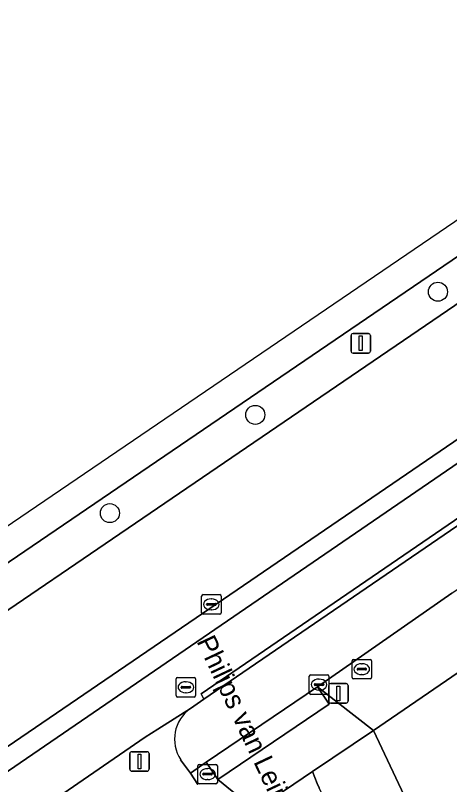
# Model space of a CAD drawing. Extents: x 158086 to 159499, y 382904 to 383981.
# Drawn here: x 158436.95 to 158459.23, y 383517.86 to 383557.35 of the extents above; entities that cross this region are included whole.
import ezdxf

# ---------------------------------------------------------------- set-up
doc = ezdxf.new("R2010")
doc.units = 0
for name, color, linetype in [('IMGEO_Berm_groen', 7, 'Continuous'), ('IMGEO_Boom', 7, 'Continuous'), ('IMGEO_Erf', 7, 'Continuous'), ('IMGEO_Fietspad_gesloten', 7, 'Continuous'), ('IMGEO_Groenvoorziening', 7, 'Continuous'), ('IMGEO_Haag', 7, 'Continuous'), ('IMGEO_Kolk', 7, 'Continuous'), ('IMGEO_Lichtmast', 7, 'Continuous'), ('IMGEO_Openbare_ruimte_label', 7, 'Continuous'), ('IMGEO_OVBaan_gesloten', 7, 'Continuous'), ('IMGEO_Rijbaan_lokaal_open', 7, 'Continuous'), ('IMGEO_Rijbaan_regionaal_gesloten', 7, 'Continuous'), ('IMGEO_Rioolput', 7, 'Continuous'), ('IMGEO_Verkeersbordpaal', 7, 'Continuous'), ('IMGEO_Verkeerseiland_open', 7, 'Continuous'), ('IMGEO_Voetpad_open', 7, 'Continuous')]:
    doc.layers.add(name, color=color, linetype=linetype)

msp = doc.modelspace()

# ---------------------------------------------------------------- linework, layer by layer
at = {"layer": 'IMGEO_Berm_groen'}
for points in [[(158661.52, 383682.534), (158548.056, 383605.231), (158537.837, 383598.268), (158500, 383572.487), (158425.464, 383521.701), (158412.679, 383512.917), (158399.643, 383503.685), (158401.599, 383501.25), (158412.794, 383510.243), (158418.409, 383514.401), (158426.656, 383520.079), (158500, 383570.082), (158538.968, 383596.649), (158549.805, 383604.037), (158646.334, 383669.776)], [(158445.933, 383521.775), (158444.263, 383520.715), (158443.607, 383520.298), (158436.47, 383515.388), (158427.887, 383509.53), (158424.552, 383506.994), (158420.474, 383503.76), (158415.949, 383500), (158407.038, 383492.595), (158406.477, 383492.138)], [(158446.318, 383517.861), (158445.935, 383518.444), (158445.43, 383519.13)]]:
    msp.add_lwpolyline(points, dxfattribs=at)
msp.add_arc((158447.054, 383520.192), 1.94, 125.2935, 213.1718, dxfattribs=at)
at = {"layer": 'IMGEO_Boom'}
for centre in [(158458.632, 383543.159), (158449.261, 383536.84), (158441.799, 383531.797)]:
    msp.add_circle(centre, 0.489, dxfattribs=at)
at = {"layer": 'IMGEO_Erf'}
msp.add_lwpolyline([(158487.673, 383514.502), (158486.641, 383516.498), (158490.955, 383518.727), (158488.472, 383523.495), (158484.459, 383521.405), (158483.509, 383523.23), (158481.67, 383526.761), (158486.043, 383529.039), (158484.279, 383532.426), (158480.524, 383537.906), (158455.321, 383520.637), (158465.054, 383500), (158466.286, 383497.387)], dxfattribs=at)
at = {"layer": 'IMGEO_Fietspad_gesloten'}
for points in [[(158406.477, 383492.138), (158407.038, 383492.595), (158415.949, 383500), (158420.474, 383503.76), (158424.552, 383506.994), (158427.887, 383509.53), (158436.47, 383515.388), (158443.607, 383520.298), (158444.263, 383520.715), (158445.933, 383521.775), (158446.621, 383522.245), (158446.476, 383522.514), (158500, 383559.162), (158541.26, 383587.412), (158544.075, 383589.339), (158618.844, 383640.502), (158640.443, 383655.157), (158646.899, 383659.567), (158648.236, 383660.378)], [(158643.219, 383659.898), (158616.779, 383641.989), (158544.359, 383592.419), (158542.712, 383591.29), (158500, 383562.025), (158434.999, 383517.487), (158427.133, 383512.095)]]:
    msp.add_lwpolyline(points, dxfattribs=at)
at = {"layer": 'IMGEO_Groenvoorziening'}
for points in [[(158427.133, 383512.095), (158434.999, 383517.487), (158500, 383562.025), (158542.712, 383591.29), (158544.359, 383592.419), (158616.779, 383641.989), (158643.219, 383659.898)], [(158609.643, 383637.826), (158596.373, 383628.777), (158581.924, 383618.931), (158567.48, 383609.075), (158549.745, 383596.961), (158545.402, 383594.03), (158542.284, 383591.903), (158520.007, 383576.707), (158505.553, 383566.876), (158500, 383563.101), (158493.571, 383558.73), (158476.685, 383547.207), (158462.204, 383537.344), (158446.926, 383526.907), (158434.349, 383518.331)]]:
    msp.add_lwpolyline(points, dxfattribs=at)
at = {"layer": 'IMGEO_Haag'}
for points in [[(158427.133, 383512.095), (158434.999, 383517.487), (158500, 383562.025), (158542.712, 383591.29), (158544.359, 383592.419), (158616.779, 383641.989), (158643.219, 383659.898)], [(158609.643, 383637.826), (158596.373, 383628.777), (158581.924, 383618.931), (158567.48, 383609.075), (158549.745, 383596.961), (158545.402, 383594.03), (158542.284, 383591.903), (158520.007, 383576.707), (158505.553, 383566.876), (158500, 383563.101), (158493.571, 383558.73), (158476.685, 383547.207), (158462.204, 383537.344), (158446.926, 383526.907), (158434.349, 383518.331)]]:
    msp.add_lwpolyline(points, dxfattribs=at)
at = {"layer": 'IMGEO_Kolk'}
for p, q in [((158446.505, 383526.686), (158446.505, 383527.538)), ((158446.58, 383527.612), (158447.432, 383527.612)), ((158446.993, 383527.392), (158447.018, 383527.392)), ((158447.506, 383527.538), (158447.506, 383526.686)), ((158446.764, 383527.106), (158446.764, 383527.118)), ((158447.202, 383527.069), (158446.804, 383527.069)), ((158446.807, 383527.155), (158447.205, 383527.155)), ((158447.248, 383527.118), (158447.248, 383527.106)), ((158447.432, 383526.612), (158446.58, 383526.612)), ((158447.016, 383526.832), (158446.991, 383526.832)), ((158452.031, 383522.569), (158452.031, 383523.421)), ((158452.106, 383523.495), (158452.958, 383523.495)), ((158453.032, 383523.421), (158453.032, 383522.569)), ((158452.29, 383522.989), (158452.29, 383523.001)), ((158452.728, 383522.952), (158452.33, 383522.952)), ((158452.333, 383523.038), (158452.731, 383523.038)), ((158452.519, 383523.275), (158452.544, 383523.275)), ((158452.774, 383523.001), (158452.774, 383522.989)), ((158452.542, 383522.715), (158452.517, 383522.715)), ((158452.958, 383522.495), (158452.106, 383522.495))]:
    msp.add_line(p, q, dxfattribs=at)
for points in [[(158446.505, 383526.686), (158446.505, 383527.538)], [(158446.58, 383527.612), (158447.432, 383527.612)], [(158447.506, 383527.538), (158447.506, 383526.686)], [(158447.432, 383526.612), (158446.58, 383526.612)], [(158452.031, 383522.569), (158452.031, 383523.421)], [(158452.106, 383523.495), (158452.958, 383523.495)], [(158453.032, 383523.421), (158453.032, 383522.569)], [(158452.958, 383522.495), (158452.106, 383522.495)]]:
    msp.add_lwpolyline(points, dxfattribs=at)
for centre, radius, start, end in [((158446.582, 383527.536), 0.0765, 91.552, 178.448), ((158446.582, 383527.536), 0.0765, 91.552, 178.448), ((158447.43, 383527.536), 0.0765, 1.552, 88.448), ((158447.43, 383527.536), 0.0765, 1.552, 88.448), ((158446.804, 383527.115), 0.0403, 85.8775, 175.7526), ((158446.801, 383527.105), 0.0366, 178.938, 274.7102), ((158447.205, 383527.112), 0.043, 264.8664, 352.4533), ((158447.209, 383527.117), 0.0386, 1.7309, 96.639), ((158446.582, 383526.688), 0.0765, 181.552, 268.448), ((158446.582, 383526.688), 0.0765, 181.552, 268.448), ((158447.43, 383526.688), 0.0765, 271.552, 358.448), ((158447.43, 383526.688), 0.0765, 271.552, 358.448), ((158452.108, 383523.419), 0.0765, 91.552, 178.448), ((158452.108, 383523.419), 0.0765, 91.552, 178.448), ((158452.956, 383523.419), 0.0765, 1.552, 88.448), ((158452.956, 383523.419), 0.0765, 1.552, 88.448), ((158452.33, 383522.998), 0.0403, 85.8775, 175.7526), ((158452.327, 383522.988), 0.0366, 178.938, 274.7102), ((158452.731, 383522.995), 0.043, 264.8664, 352.4533), ((158452.735, 383523), 0.0386, 1.7309, 96.639), ((158452.108, 383522.571), 0.0765, 181.552, 268.448), ((158452.108, 383522.571), 0.0765, 181.552, 268.448), ((158452.956, 383522.571), 0.0765, 271.552, 358.448), ((158452.956, 383522.571), 0.0765, 271.552, 358.448)]:
    msp.add_arc(centre, radius, start, end, dxfattribs=at)
for centre, major_axis, ratio, start_param, end_param in [((158446.992, 383527.112), (-0.387, 0.002), 0.722429, 4.712389, 7.853982), ((158447.017, 383527.112), (-0.39, 0.002), 0.717154, 1.570796, 4.712389), ((158452.518, 383522.995), (-0.387, 0.002), 0.722429, 4.712389, 7.853982), ((158452.543, 383522.995), (-0.39, 0.002), 0.717154, 1.570796, 4.712389)]:
    msp.add_ellipse(centre, major_axis=major_axis, ratio=ratio, start_param=start_param, end_param=end_param, dxfattribs=at)
at = {"layer": 'IMGEO_Lichtmast'}
for p, q in [((158454.174, 383540.115), (158454.174, 383540.915)), ((158454.174, 383540.915), (158454.174, 383540.115)), ((158454.274, 383541.015), (158455.064, 383541.015)), ((158455.064, 383541.015), (158454.274, 383541.015)), ((158455.164, 383540.915), (158455.164, 383540.115)), ((158455.164, 383540.115), (158455.164, 383540.915)), ((158455.064, 383540.015), (158454.274, 383540.015)), ((158454.274, 383540.015), (158455.064, 383540.015)), ((158453.027, 383522.143), (158453.027, 383522.943)), ((158453.027, 383522.943), (158453.027, 383522.143)), ((158453.127, 383523.043), (158453.917, 383523.043)), ((158453.917, 383523.043), (158453.127, 383523.043)), ((158454.017, 383522.943), (158454.017, 383522.143)), ((158454.017, 383522.143), (158454.017, 383522.943)), ((158453.917, 383522.043), (158453.127, 383522.043)), ((158453.127, 383522.043), (158453.917, 383522.043))]:
    msp.add_line(p, q, dxfattribs=at)
for points in [[(158454.594, 383540.89), (158454.744, 383540.89), (158454.744, 383540.14), (158454.594, 383540.14), (158454.594, 383540.89)], [(158453.447, 383522.918), (158453.597, 383522.918), (158453.597, 383522.168), (158453.447, 383522.168), (158453.447, 383522.918)]]:
    msp.add_lwpolyline(points, dxfattribs=at)
for centre, start, end in [((158454.274, 383540.915), 90, 180), ((158454.274, 383540.915), 90, 180), ((158455.064, 383540.915), 0, 90), ((158455.064, 383540.915), 360, 90), ((158454.274, 383540.115), 180, 270), ((158454.274, 383540.115), 180, 270), ((158455.064, 383540.115), 270, 0), ((158455.064, 383540.115), 270, 0), ((158453.127, 383522.943), 90, 180), ((158453.127, 383522.943), 90, 180), ((158453.917, 383522.943), 0, 90), ((158453.917, 383522.943), 360, 90), ((158453.127, 383522.143), 180, 270), ((158453.127, 383522.143), 180, 270), ((158453.917, 383522.143), 270, 0), ((158453.917, 383522.143), 270, 0)]:
    msp.add_arc(centre, 0.1, start, end, dxfattribs=at)
at = {"layer": 'IMGEO_OVBaan_gesloten'}
msp.add_lwpolyline([(158637.817, 383668.138), (158540.809, 383602.111), (158416.544, 383517.531), (158365.354, 383481.561), (158366.291, 383480.217), (158366.7, 383480.506), (158367.706, 383481.204), (158382.012, 383491.237), (158388.342, 383495.7), (158394.487, 383500), (158394.668, 383500.127), (158398.126, 383502.611), (158399.643, 383503.685), (158412.679, 383512.917), (158425.464, 383521.701), (158500, 383572.487), (158537.837, 383598.268), (158548.056, 383605.231), (158661.52, 383682.534)], dxfattribs=at)
at = {"layer": 'IMGEO_Rijbaan_lokaal_open'}
for points in [[(158646.837, 383659.134), (158640.621, 383654.875), (158619.029, 383640.224), (158544.259, 383589.076), (158541.457, 383587.159), (158500, 383558.782), (158446.621, 383522.245), (158445.933, 383521.775)], [(158445.43, 383519.13), (158445.935, 383518.444), (158446.739, 383519.013), (158452.453, 383522.878), (158459.339, 383527.68), (158463.394, 383530.431), (158475.256, 383538.536), (158476.934, 383539.712), (158477.488, 383540.1), (158481.262, 383542.708), (158491.218, 383549.491), (158500, 383555.503), (158505.676, 383559.389), (158506.701, 383560.098), (158509.297, 383561.87), (158518.272, 383568.017)], [(158462.825, 383495.814), (158462.448, 383496.657), (158460.873, 383500), (158454.197, 383514.172), (158452.538, 383517.704), (158452.436, 383517.922), (158452.194, 383518.527), (158449.265, 383516.542), (158449.674, 383515.726), (158449.826, 383515.4), (158451.379, 383512.078), (158457.061, 383500), (158459.408, 383495.012), (158459.515, 383494.852), (158460.007, 383493.708), (158460.433, 383492.696)]]:
    msp.add_lwpolyline(points, dxfattribs=at)
msp.add_arc((158447.054, 383520.192), 1.94, 125.2935, 213.1718, dxfattribs=at)
at = {"layer": 'IMGEO_Rijbaan_regionaal_gesloten'}
for points in [[(158646.334, 383669.776), (158549.805, 383604.037), (158538.968, 383596.649), (158500, 383570.082), (158426.656, 383520.079)], [(158434.349, 383518.331), (158446.926, 383526.907), (158462.204, 383537.344), (158476.685, 383547.207), (158493.571, 383558.73), (158500, 383563.101), (158505.553, 383566.876), (158520.007, 383576.707), (158542.284, 383591.903), (158545.402, 383594.03), (158549.745, 383596.961), (158567.48, 383609.075), (158581.924, 383618.931), (158596.373, 383628.777), (158609.643, 383637.826)]]:
    msp.add_lwpolyline(points, dxfattribs=at)
at = {"layer": 'IMGEO_Rioolput'}
for p, q in [((158454.223, 383523.362), (158454.223, 383524.214)), ((158454.298, 383524.288), (158455.15, 383524.288)), ((158455.224, 383524.214), (158455.224, 383523.362)), ((158454.482, 383523.782), (158454.482, 383523.794)), ((158454.92, 383523.745), (158454.522, 383523.745)), ((158454.525, 383523.831), (158454.923, 383523.831)), ((158454.711, 383524.068), (158454.736, 383524.068)), ((158454.966, 383523.794), (158454.966, 383523.782)), ((158445.272, 383523.358), (158446.124, 383523.358)), ((158454.734, 383523.508), (158454.709, 383523.508)), ((158445.197, 383522.432), (158445.197, 383523.284)), ((158445.685, 383523.138), (158445.71, 383523.138)), ((158446.198, 383523.284), (158446.198, 383522.432)), ((158455.15, 383523.288), (158454.298, 383523.288)), ((158445.456, 383522.852), (158445.456, 383522.864)), ((158445.894, 383522.815), (158445.496, 383522.815)), ((158445.499, 383522.901), (158445.897, 383522.901)), ((158445.708, 383522.578), (158445.683, 383522.578)), ((158445.94, 383522.864), (158445.94, 383522.852)), ((158446.124, 383522.358), (158445.272, 383522.358)), ((158446.311, 383517.974), (158446.311, 383518.826)), ((158446.386, 383518.9), (158447.238, 383518.9)), ((158446.799, 383518.68), (158446.824, 383518.68)), ((158447.312, 383518.826), (158447.312, 383517.974)), ((158446.57, 383518.394), (158446.57, 383518.406)), ((158447.008, 383518.357), (158446.61, 383518.357)), ((158446.613, 383518.443), (158447.011, 383518.443)), ((158447.054, 383518.406), (158447.054, 383518.394)), ((158447.238, 383517.9), (158446.386, 383517.9)), ((158446.822, 383518.12), (158446.797, 383518.12))]:
    msp.add_line(p, q, dxfattribs=at)
for points in [[(158454.223, 383523.362), (158454.223, 383524.214)], [(158454.298, 383524.288), (158455.15, 383524.288)], [(158455.224, 383524.214), (158455.224, 383523.362)], [(158445.272, 383523.358), (158446.124, 383523.358)], [(158445.197, 383522.432), (158445.197, 383523.284)], [(158446.198, 383523.284), (158446.198, 383522.432)], [(158455.15, 383523.288), (158454.298, 383523.288)], [(158446.124, 383522.358), (158445.272, 383522.358)], [(158446.311, 383517.974), (158446.311, 383518.826)], [(158446.386, 383518.9), (158447.238, 383518.9)], [(158447.312, 383518.826), (158447.312, 383517.974)], [(158447.238, 383517.9), (158446.386, 383517.9)]]:
    msp.add_lwpolyline(points, dxfattribs=at)
for centre, radius, start, end in [((158454.3, 383524.212), 0.0765, 91.552, 178.448), ((158454.3, 383524.212), 0.0765, 91.552, 178.448), ((158455.148, 383524.212), 0.0765, 1.552, 88.448), ((158455.148, 383524.212), 0.0765, 1.552, 88.448), ((158454.522, 383523.791), 0.0403, 85.8775, 175.7526), ((158454.519, 383523.781), 0.0366, 178.938, 274.7102), ((158454.923, 383523.788), 0.043, 264.8664, 352.4533), ((158454.927, 383523.793), 0.0386, 1.7309, 96.639), ((158445.274, 383523.282), 0.0765, 91.552, 178.448), ((158445.274, 383523.282), 0.0765, 91.552, 178.448), ((158446.122, 383523.282), 0.0765, 1.552, 88.448), ((158446.122, 383523.282), 0.0765, 1.552, 88.448), ((158454.3, 383523.364), 0.0765, 181.552, 268.448), ((158454.3, 383523.364), 0.0765, 181.552, 268.448), ((158455.148, 383523.364), 0.0765, 271.552, 358.448), ((158455.148, 383523.364), 0.0765, 271.552, 358.448), ((158445.496, 383522.861), 0.0403, 85.8775, 175.7526), ((158445.493, 383522.851), 0.0366, 178.938, 274.7102), ((158445.897, 383522.858), 0.043, 264.8664, 352.4533), ((158445.901, 383522.863), 0.0386, 1.7309, 96.639), ((158445.274, 383522.434), 0.0765, 181.552, 268.448), ((158445.274, 383522.434), 0.0765, 181.552, 268.448), ((158446.122, 383522.434), 0.0765, 271.552, 358.448), ((158446.122, 383522.434), 0.0765, 271.552, 358.448), ((158446.388, 383518.824), 0.0765, 91.552, 178.448), ((158446.388, 383518.824), 0.0765, 91.552, 178.448), ((158447.236, 383518.824), 0.0765, 1.552, 88.448), ((158447.236, 383518.824), 0.0765, 1.552, 88.448), ((158446.61, 383518.403), 0.0403, 85.8775, 175.7526), ((158446.607, 383518.393), 0.0366, 178.938, 274.7102), ((158447.011, 383518.4), 0.043, 264.8664, 352.4533), ((158447.015, 383518.405), 0.0386, 1.7309, 96.639), ((158446.388, 383517.976), 0.0765, 181.552, 268.448), ((158446.388, 383517.976), 0.0765, 181.552, 268.448), ((158447.236, 383517.976), 0.0765, 271.552, 358.448), ((158447.236, 383517.976), 0.0765, 271.552, 358.448)]:
    msp.add_arc(centre, radius, start, end, dxfattribs=at)
for centre, major_axis, ratio, start_param, end_param in [((158454.71, 383523.788), (-0.387, 0.002), 0.722429, 4.712389, 7.853982), ((158454.735, 383523.788), (-0.39, 0.002), 0.717154, 1.570796, 4.712389), ((158445.684, 383522.858), (-0.387, 0.002), 0.722429, 4.712389, 7.853982), ((158445.709, 383522.858), (-0.39, 0.002), 0.717154, 1.570796, 4.712389), ((158446.798, 383518.4), (-0.387, 0.002), 0.722429, 4.712389, 7.853982), ((158446.823, 383518.4), (-0.39, 0.002), 0.717154, 1.570796, 4.712389)]:
    msp.add_ellipse(centre, major_axis=major_axis, ratio=ratio, start_param=start_param, end_param=end_param, dxfattribs=at)
at = {"layer": 'IMGEO_Verkeersbordpaal'}
for p, q in [((158442.821, 383518.652), (158442.821, 383519.452)), ((158442.821, 383519.452), (158442.821, 383518.652)), ((158442.921, 383519.552), (158443.711, 383519.552)), ((158443.711, 383519.552), (158442.921, 383519.552)), ((158443.811, 383519.452), (158443.811, 383518.652)), ((158443.811, 383518.652), (158443.811, 383519.452)), ((158443.711, 383518.552), (158442.921, 383518.552)), ((158442.921, 383518.552), (158443.711, 383518.552))]:
    msp.add_line(p, q, dxfattribs=at)
msp.add_lwpolyline([(158443.241, 383519.427), (158443.391, 383519.427), (158443.391, 383518.677), (158443.241, 383518.677), (158443.241, 383519.427)], dxfattribs=at)
for centre, start, end in [((158442.921, 383519.452), 90, 180), ((158442.921, 383519.452), 90, 180), ((158443.711, 383519.452), 0, 90), ((158443.711, 383519.452), 360, 90), ((158442.921, 383518.652), 180, 270), ((158442.921, 383518.652), 180, 270), ((158443.711, 383518.652), 270, 0), ((158443.711, 383518.652), 270, 0)]:
    msp.add_arc(centre, 0.1, start, end, dxfattribs=at)
at = {"layer": 'IMGEO_Verkeerseiland_open'}
msp.add_lwpolyline([(158649.379, 383658.827), (158648.905, 383659.524), (158648.236, 383660.378), (158646.899, 383659.567), (158640.443, 383655.157), (158618.844, 383640.502), (158544.075, 383589.339), (158541.26, 383587.412), (158500, 383559.162), (158446.476, 383522.514), (158446.621, 383522.245), (158500, 383558.782), (158541.457, 383587.159), (158544.259, 383589.076), (158619.029, 383640.224), (158640.621, 383654.875), (158646.837, 383659.134)], dxfattribs=at)
at = {"layer": 'IMGEO_Voetpad_open'}
for points in [[(158459.339, 383527.68), (158452.453, 383522.878), (158455.321, 383520.637), (158480.524, 383537.906), (158482.733, 383539.419), (158500, 383551.249), (158508.446, 383557.036), (158510.46, 383558.395), (158514.203, 383560.987), (158518.351, 383563.801)], [(158466.286, 383497.387), (158465.054, 383500), (158455.321, 383520.637), (158452.194, 383518.527), (158452.436, 383517.922), (158452.538, 383517.704)], [(158446.147, 383514.393), (158449.265, 383516.542), (158447.344, 383518.118), (158446.739, 383519.013), (158445.935, 383518.444), (158446.318, 383517.861)]]:
    msp.add_lwpolyline(points, dxfattribs=at)
for points in [[(158452.453, 383522.878), (158446.739, 383519.013), (158447.344, 383518.118), (158453.058, 383521.983)], [(158452.194, 383518.527), (158455.321, 383520.637), (158452.453, 383522.878), (158453.058, 383521.983), (158447.344, 383518.118), (158449.265, 383516.542)]]:
    msp.add_lwpolyline(points, close=True, dxfattribs=at)

# ---------------------------------------------------------------- texts
at = {"layer": 'IMGEO_Openbare_ruimte_label'}
msp.add_text('Philips van Leijdenstraat', height=1, rotation=295.2835, dxfattribs=at).set_placement((158446.227, 383525.217))

doc.saveas('drawing.dxf')
